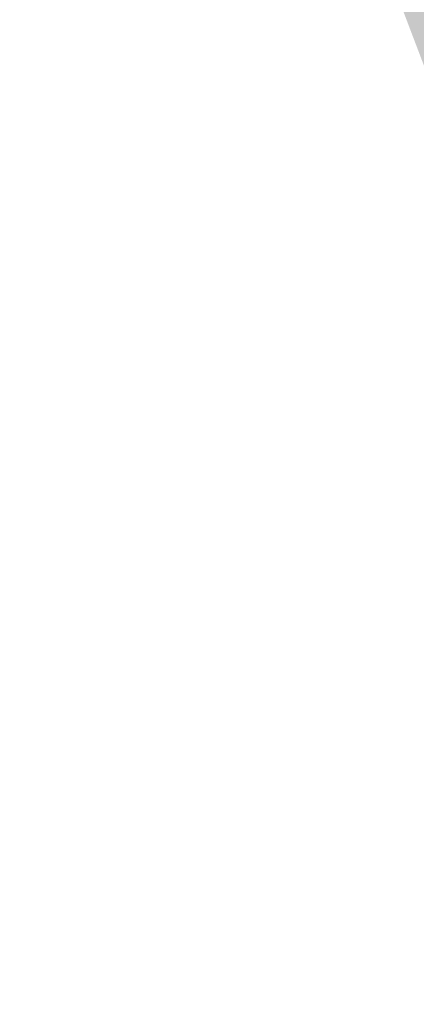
# Model space of a CAD drawing. Extents: x 306008 to 307050, y 9156110 to 9156581.
# Tile 574 of 656: x 306065.11 to 306066.32, y 9156456.1 to 9156459.1. Entities that reach past the tile are written whole.
import ezdxf

# ---------------------------------------------------------------- set-up
doc = ezdxf.new("R2010")
doc.units = 0
doc.layers.add('D32_JLN_PAGAR_HIJAU', color=7, linetype='Continuous')

msp = doc.modelspace()

# ---------------------------------------------------------------- hatches: boundary and pattern name
at = {"layer": 'D32_JLN_PAGAR_HIJAU', "true_color": 0x78aa60}
h = msp.add_hatch(color=7, dxfattribs=at)
h.dxf.hatch_style = 1
h.paths.add_polyline_path([(306112.3694, 9156365.7231), (306112.0702, 9156365.9024), (306111.7919, 9156366.1127), (306108.135, 9156369.1977), (306107.9334, 9156369.3829), (306107.7481, 9156369.5843), (306107.5804, 9156369.8007), (306104.0723, 9156374.743), (306103.9366, 9156374.9505), (306103.8172, 9156375.1677), (306086.0128, 9156410.6861), (306085.9204, 9156410.8873), (306071.8442, 9156444.5052), (306071.8046, 9156444.6044), (306062.1135, 9156470.069), (306062.0506, 9156470.25), (306055.68, 9156490.5088), (306055.6204, 9156490.7239), (306047.8909, 9156522.8704), (306034.623, 9156559.9878), (306034.5096, 9156560.382), (306032.0667, 9156571.4617), (306032.1148, 9156571.3859), (306032.1455, 9156571.3343), (306032.2572, 9156571.1295), (306032.2882, 9156571.0669), (306032.3578, 9156570.9159), (306032.4386, 9156570.7272), (306032.4388, 9156570.7268), (306032.4499, 9156570.7022), (306032.45, 9156570.7019), (306032.5584, 9156570.4725), (306032.6588, 9156570.1892), (306032.7402, 9156569.9169), (306032.7402, 9156569.9166), (306032.7464, 9156569.8971), (306032.7465, 9156569.8965), (306032.7553, 9156569.8714), (306032.7554, 9156569.8711), (306032.9098, 9156569.4467), (306032.9099, 9156569.4465), (306032.9168, 9156569.4281), (306032.917, 9156569.4277), (306032.9241, 9156569.4101), (306032.9242, 9156569.4098), (306033.0864, 9156569.0219), (306033.1597, 9156568.8267), (306034.9979, 9156560.4896), (306035.0938, 9156560.1561), (306048.3707, 9156523.0134), (306056.1065, 9156490.8408), (306056.1569, 9156490.6587), (306062.5276, 9156470.4), (306062.5808, 9156470.2468), (306072.2719, 9156444.7823), (306072.3054, 9156444.6983), (306086.3816, 9156411.0804), (306086.4598, 9156410.9102), (306104.2642, 9156375.3918), (306104.3652, 9156375.208), (306104.4801, 9156375.0324), (306107.9881, 9156370.0901), (306108.13, 9156369.907), (306108.2868, 9156369.7365), (306108.4574, 9156369.5799), (306112.1143, 9156366.4949), (306112.3498, 9156366.3169), (306112.603, 9156366.1652), (306112.871, 9156366.0416), (306120.4746, 9156363.0166), (306120.8557, 9156363.9744), (306120.2898, 9156362.552), (306112.6861, 9156365.577)])

doc.saveas('drawing.dxf')
